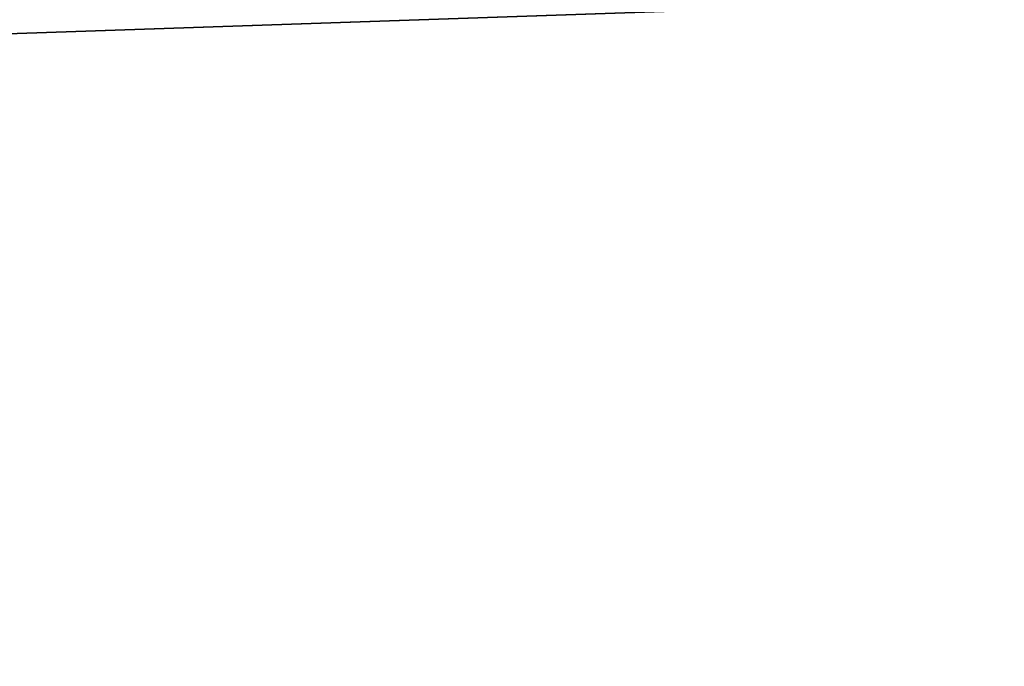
# Model space of a CAD drawing. Header units: millimetres. Extents: x -522 to 188, y -54 to 63.
# Tile 472 of 656: x -3.98752 to -3.97584, y -36.79234 to -36.78468. Entities that reach past the tile are written whole.
import ezdxf

# ---------------------------------------------------------------- set-up
doc = ezdxf.new("R2010")
doc.units = ezdxf.units.MM
doc.header["$LTSCALE"] = 65.185185
for name, color, linetype in [('1', 7, 'CONTINUOUS'), ('2', 7, 'CONTINUOUS'), ('8', 7, 'CONTINUOUS'), ('9', 7, 'CONTINUOUS')]:
    doc.layers.add(name, color=color, linetype=linetype)

msp = doc.modelspace()

# ---------------------------------------------------------------- linework, layer by layer
at = {"layer": '1', "color": 7, "linetype": 'CONTINUOUS'}
for points in [[(-4.178775, -36.8, -12.310068), (-3.364648, 23, -12.557036), (-3.364709, -36.8, -12.557017), (-4.178775, -36.8, -12.310068)], [(-4.178713, 23, -12.310092), (-3.364648, 23, -12.557036), (-4.178775, -36.8, -12.310068), (-4.178713, 23, -12.310092)]]:
    msp.add_3dface(points, dxfattribs=at)
at = {"layer": '2', "color": 7, "linetype": 'CONTINUOUS'}
for points in [[(-3.364709, -36.8, 12.557017), (-4.178713, 23, 12.310092), (-4.178775, -36.8, 12.310068), (-3.364709, -36.8, 12.557017)], [(-3.364648, 23, 12.557036), (-4.178713, 23, 12.310092), (-3.364709, -36.8, 12.557017), (-3.364648, 23, 12.557036)]]:
    msp.add_3dface(points, dxfattribs=at)
at = {"layer": '8', "color": 3, "linetype": 'CONTINUOUS'}
for points in [[(-3.580653, -36.770913, -10.548265), (-4.217377, -36.792709, -10.181648), (-4.262876, -36.770913, -10.291494), (-3.580653, -36.770913, -10.548265)], [(-3.542435, -36.792709, -10.435678), (-4.217377, -36.792709, -10.181648), (-3.580653, -36.770913, -10.548265), (-3.542435, -36.792709, -10.435678)]]:
    msp.add_3dface(points, dxfattribs=at)
at = {"layer": '9', "color": 3, "linetype": 'CONTINUOUS'}
for points in [[(-4.217377, -36.792709, 10.181648), (-3.542435, -36.792709, 10.435678), (-4.262876, -36.770913, 10.291494), (-4.217377, -36.792709, 10.181648)], [(-4.262876, -36.770913, 10.291494), (-3.542435, -36.792709, 10.435678), (-3.580653, -36.770913, 10.548265), (-4.262876, -36.770913, 10.291494)]]:
    msp.add_3dface(points, dxfattribs=at)

doc.saveas('drawing.dxf')
